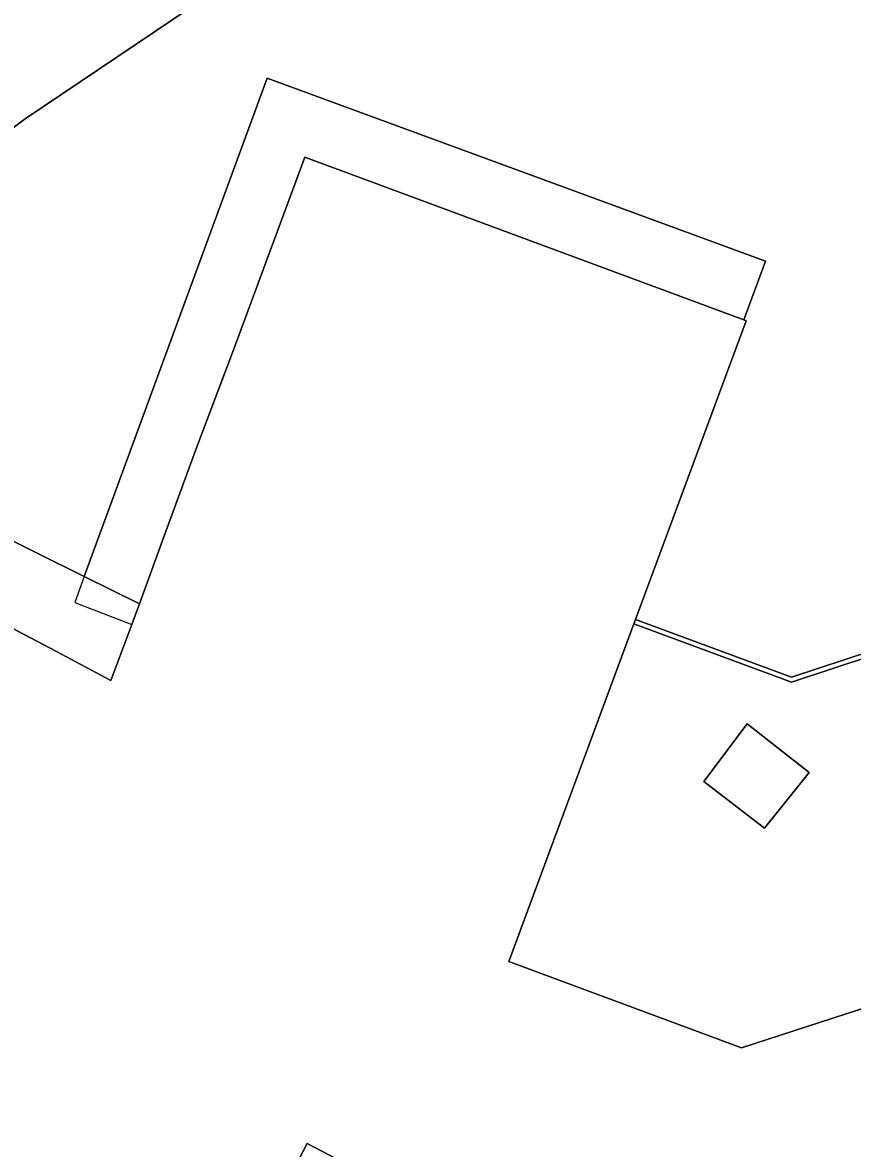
# Model space of a CAD drawing. Extents: x 161087 to 161926, y 382572 to 383873.
# Drawn here: x 161586.2 to 161640.7, y 382817.8 to 382891.7 of the extents above; entities that cross this region are included whole.
import ezdxf

# ---------------------------------------------------------------- set-up
doc = ezdxf.new("R2010")
doc.units = 0
for name, color, linetype in [('IMGEO_Meer_plas_ven_vijver', 7, 'Continuous'), ('IMGEO_Muur', 7, 'Continuous'), ('IMGEO_Oever', 7, 'Continuous'), ('IMGEO_Pand', 7, 'Continuous'), ('IMGEO_Pand_overbouw', 7, 'Continuous'), ('IMGEO_Terreindeel_gesloten', 7, 'Continuous'), ('IMGEO_Voetpad_open', 7, 'Continuous'), ('IMGEO_Waterloop', 7, 'Continuous')]:
    doc.layers.add(name, color=color, linetype=linetype)

msp = doc.modelspace()

# ---------------------------------------------------------------- linework, layer by layer
at = {"layer": 'IMGEO_Meer_plas_ven_vijver'}
for points in [[(161602.286, 382888.095), (161590.281, 382855.397), (161593.908, 382853.604), (161595.426, 382857.752), (161597.655, 382863.841), (161599.985, 382870.02), (161604.766, 382882.902), (161633.585, 382872.234), (161635.013, 382876.079)], [(161644.343, 382843.408), (161642.146, 382850.243), (161636.715, 382848.461), (161626.376, 382852.28), (161618.167, 382830.117), (161633.434, 382824.448), (161648.877, 382829.471), (161648.514, 382830.587)], [(161634.95, 382838.871), (161630.972, 382841.943), (161633.805, 382845.73), (161637.886, 382842.534)]]:
    msp.add_lwpolyline(points, close=True, dxfattribs=at)
at = {"layer": 'IMGEO_Muur'}
msp.add_lwpolyline([(161642.054, 382850.528), (161636.721, 382848.778), (161626.48, 382852.561), (161626.376, 382852.28), (161636.715, 382848.461), (161642.146, 382850.243)], close=True, dxfattribs=at)
at = {"layer": 'IMGEO_Oever'}
for points in [[(161537.516, 382844.98), (161539.487, 382846.82), (161542.067, 382849.229), (161544.891, 382851.866), (161552.839, 382858.822), (161561.52, 382866.175), (161575.384, 382877.222), (161586.405, 382885.421), (161598.497, 382893.595)], [(161541.884, 382824.196), (161545.807, 382829.562), (161546.278, 382830.041), (161548.394, 382832.187), (161550.559, 382834.385), (161555.053, 382836.506), (161559.002, 382842.214), (161562.781, 382845.94), (161566.474, 382849.373), (161572.424, 382853.034), (161577.604, 382855.911), (161578.943, 382855.382), (161583.497, 382853.062), (161588.405, 382850.482), (161592.033, 382848.574), (161593.402, 382852.247), (161593.908, 382853.604), (161590.281, 382855.397), (161587.195, 382856.923), (161584.909, 382858.053)]]:
    msp.add_lwpolyline(points, dxfattribs=at)
at = {"layer": 'IMGEO_Pand'}
for points in [[(161648.877, 382829.471), (161633.434, 382824.448), (161618.167, 382830.117), (161626.376, 382852.28), (161626.48, 382852.561), (161633.744, 382872.175), (161633.585, 382872.234), (161604.766, 382882.902), (161599.985, 382870.02), (161597.655, 382863.841), (161595.426, 382857.752), (161593.908, 382853.604), (161593.402, 382852.247), (161592.033, 382848.574), (161588.405, 382850.482), (161583.497, 382853.062)], [(161598.146, 382805.236), (161604.916, 382818.184), (161607.431, 382816.867)]]:
    msp.add_lwpolyline(points, dxfattribs=at)
at = {"layer": 'IMGEO_Pand_overbouw'}
msp.add_lwpolyline([(161597.655, 382863.841), (161598.101, 382865.059), (161599.477, 382868.65), (161599.985, 382870.02), (161604.766, 382882.902), (161633.585, 382872.234), (161635.013, 382876.079), (161602.286, 382888.095), (161590.281, 382855.397), (161589.653, 382853.687), (161593.402, 382852.247), (161593.908, 382853.604), (161595.426, 382857.752)], close=True, dxfattribs=at)
at = {"layer": 'IMGEO_Terreindeel_gesloten'}
msp.add_lwpolyline([(161634.95, 382838.871), (161637.886, 382842.534), (161633.805, 382845.73), (161630.972, 382841.943)], close=True, dxfattribs=at)
at = {"layer": 'IMGEO_Voetpad_open'}
msp.add_lwpolyline([(161579.839, 382806.277), (161594.661, 382798.561), (161596.776, 382788.886), (161596.977, 382788.345), (161602.65, 382790.116), (161599.177, 382801.028), (161607.431, 382816.867), (161604.916, 382818.184), (161598.146, 382805.236), (161562.444, 382823.775), (161558.996, 382817.102), (161573.582, 382809.546)], dxfattribs=at)
at = {"layer": 'IMGEO_Waterloop'}
for points in [[(161598.497, 382893.595), (161586.405, 382885.421), (161575.384, 382877.222), (161561.52, 382866.175), (161552.839, 382858.822), (161544.891, 382851.866), (161542.067, 382849.229), (161539.487, 382846.82), (161537.516, 382844.98), (161523.203, 382830.903), (161515.38, 382823.252), (161512.277, 382822.95), (161507.564, 382817.89)], [(161584.909, 382858.053), (161587.195, 382856.923), (161590.281, 382855.397), (161602.286, 382888.095), (161635.013, 382876.079), (161633.585, 382872.234), (161633.744, 382872.175), (161626.48, 382852.561), (161636.721, 382848.778), (161642.054, 382850.528)]]:
    msp.add_lwpolyline(points, dxfattribs=at)

doc.saveas('drawing.dxf')
